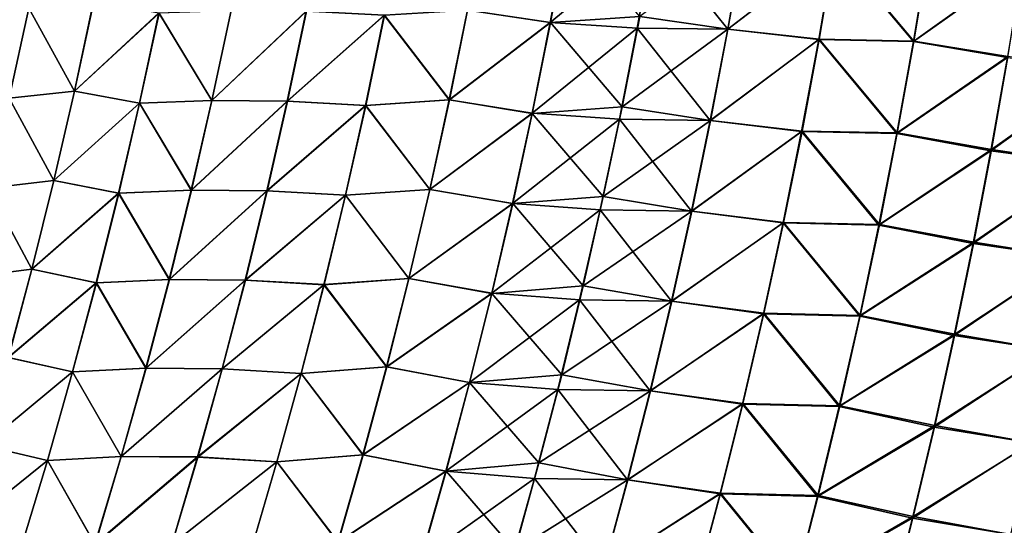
# Model space of a CAD drawing. Header units: metres. Extents: x -24 to 72, y -247 to 22.
# Tile 454 of 573: x 23.41 to 26.62, y -5.55 to -3.91. Entities that reach past the tile are written whole.
import ezdxf

# ---------------------------------------------------------------- set-up
doc = ezdxf.new("R2010")
doc.units = ezdxf.units.M
doc.layers.add('solid_509589_MEDIA_SW0001', color=7, linetype='CONTINUOUS')

msp = doc.modelspace()

# ---------------------------------------------------------------- linework, layer by layer
at = {"layer": 'solid_509589_MEDIA_SW0001'}
for points in [[(24.869019, -3.879836, 62.836369), (25.193077, -3.624261, 62.970722), (25.138403, -3.920245, 63.017307)], [(25.139019, -3.920444, 105.982857), (25.193655, -3.62444, 106.029427), (24.869623, -3.879761, 106.163879)], [(25.138403, -3.920245, 63.017307), (25.193077, -3.624261, 62.970722), (25.475197, -3.64109, 63.131359)], [(25.138403, -3.920245, 63.017307), (25.475197, -3.64109, 63.131359), (25.421423, -3.938321, 63.17979)], [(25.429188, -3.900756, 105.826706), (25.193655, -3.62444, 106.029427), (25.139019, -3.920444, 105.982857)], [(25.421423, -3.938321, 63.17979), (25.475197, -3.64109, 63.131359), (25.715553, -3.941902, 63.324291)], [(25.716324, -3.941968, 105.675819), (25.7686, -3.644514, 105.725616), (25.429188, -3.900756, 105.826706)], [(25.475197, -3.64109, 63.131359), (25.767883, -3.644457, 63.27449), (25.715553, -3.941902, 63.324291)], [(25.715553, -3.941902, 63.324291), (25.767883, -3.644457, 63.27449), (26.063301, -3.67581, 63.406353)], [(26.064304, -3.674515, 105.593948), (25.7686, -3.644514, 105.725616), (25.716324, -3.941968, 105.675819)], [(25.715553, -3.941902, 63.324291), (26.063301, -3.67581, 63.406353), (26.011719, -3.975701, 63.458172)], [(26.012819, -3.974309, 105.542175), (26.064304, -3.674515, 105.593948), (25.716324, -3.941968, 105.675819)], [(26.011719, -3.975701, 63.458172), (26.063301, -3.67581, 63.406353), (26.319485, -3.982225, 63.570885)], [(26.320768, -3.980112, 105.429573), (26.064304, -3.674515, 105.593948), (26.012819, -3.974309, 105.542175)], [(26.063301, -3.67581, 63.406353), (26.369467, -3.681852, 63.517879), (26.319485, -3.982225, 63.570885)], [(26.320768, -3.980112, 105.429573), (26.370628, -3.679889, 105.482513), (26.064304, -3.674515, 105.593948)], [(26.319485, -3.982225, 63.570885), (26.369467, -3.681852, 63.517879), (26.674688, -3.730025, 63.62014)], [(26.676161, -3.726465, 105.380524), (26.370628, -3.679889, 105.482513), (26.320768, -3.980112, 105.429573)], [(26.319485, -3.982225, 63.570885), (26.674688, -3.730025, 63.62014), (26.625244, -4.034217, 63.675423)], [(26.626884, -4.030383, 105.325348), (26.676161, -3.726465, 105.380524), (26.320768, -3.980112, 105.429573)], [(23.243568, -3.901499, 61.244583), (23.442081, -3.87339, 61.504429), (23.37858, -4.166178, 61.540298)], [(23.378876, -4.166153, 107.460274), (23.442362, -3.873352, 107.496109), (23.243795, -3.901525, 107.756004)], [(23.37858, -4.166178, 61.540298), (23.442081, -3.87339, 61.504429), (23.590595, -4.143116, 61.791748)], [(23.590927, -4.143128, 107.208755), (23.442362, -3.873352, 107.496109), (23.378876, -4.166153, 107.460274)], [(23.442081, -3.87339, 61.504429), (23.653095, -3.852161, 61.754227), (23.590595, -4.143116, 61.791748)], [(23.590927, -4.143128, 107.208755), (23.653414, -3.852157, 107.246246), (23.442362, -3.873352, 107.496109)], [(23.590595, -4.143116, 61.791748), (23.653095, -3.852161, 61.754227), (23.865509, -3.889039, 62.000076)], [(23.865864, -3.889117, 107.000336), (23.653414, -3.852157, 107.246246), (23.590927, -4.143128, 107.208755)], [(23.590595, -4.143116, 61.791748), (23.865509, -3.889039, 62.000076), (23.802277, -4.182427, 62.040359)], [(23.802645, -4.182528, 106.960083), (23.865864, -3.889117, 107.000336), (23.590927, -4.143128, 107.208755)], [(23.802277, -4.182427, 62.040359), (23.865509, -3.889039, 62.000076), (24.037704, -4.173784, 62.270294)], [(24.038143, -4.173818, 106.730095), (23.865864, -3.889117, 107.000336), (23.802645, -4.182528, 106.960083)], [(23.865509, -3.889039, 62.000076), (24.10001, -3.881205, 62.228195), (24.037704, -4.173784, 62.270294)], [(24.038143, -4.173818, 106.730095), (24.100428, -3.881221, 106.772171), (23.865864, -3.889117, 107.000336)], [(24.037704, -4.173784, 62.270294), (24.10001, -3.881205, 62.228195), (24.344603, -3.883423, 62.444927)], [(24.037704, -4.173784, 62.270294), (24.344603, -3.883423, 62.444927), (24.283075, -4.175948, 62.488983)], [(24.345087, -3.883379, 106.555397), (24.100428, -3.881221, 106.772171), (24.038143, -4.173818, 106.730095)], [(24.283585, -4.175919, 106.511368), (24.345087, -3.883379, 106.555397), (24.038143, -4.173818, 106.730095)], [(24.283075, -4.175948, 62.488983), (24.344603, -3.883423, 62.444927), (24.598539, -3.896313, 62.649895)], [(24.283075, -4.175948, 62.488983), (24.598539, -3.896313, 62.649895), (24.537622, -4.189585, 62.696075)], [(24.599094, -3.896204, 106.350395), (24.345087, -3.883379, 106.555397), (24.283585, -4.175919, 106.511368)], [(24.538208, -4.189485, 106.304237), (24.599094, -3.896204, 106.350395), (24.283585, -4.175919, 106.511368)], [(24.537622, -4.189585, 62.696075), (24.598539, -3.896313, 62.649895), (24.809814, -4.17176, 62.883877)], [(24.810453, -4.171695, 106.116379), (24.599094, -3.896204, 106.350395), (24.538208, -4.189485, 106.304237)], [(24.598539, -3.896313, 62.649895), (24.869019, -3.879836, 62.836369), (24.809814, -4.17176, 62.883877)], [(24.810453, -4.171695, 106.116379), (24.869623, -3.879761, 106.163879), (24.599094, -3.896204, 106.350395)], [(24.809814, -4.17176, 62.883877), (24.869019, -3.879836, 62.836369), (25.138403, -3.920245, 63.017307)], [(25.139019, -3.920444, 105.982857), (24.869623, -3.879761, 106.163879), (24.810453, -4.171695, 106.116379)], [(25.37221, -4.193985, 105.775581), (25.429188, -3.900756, 105.826706), (25.139019, -3.920444, 105.982857)], [(25.716324, -3.941968, 105.675819), (25.429188, -3.900756, 105.826706), (25.37221, -4.193985, 105.775581)], [(24.809814, -4.17176, 62.883877), (25.138403, -3.920245, 63.017307), (25.07929, -4.214957, 63.067444)], [(25.079937, -4.215187, 105.932724), (25.139019, -3.920444, 105.982857), (24.810453, -4.171695, 106.116379)], [(25.07929, -4.214957, 63.067444), (25.138403, -3.920245, 63.017307), (25.421423, -3.938321, 63.17979)], [(25.07929, -4.214957, 63.067444), (25.421423, -3.938321, 63.17979), (25.363268, -4.234238, 63.231907)], [(25.37221, -4.193985, 105.775581), (25.139019, -3.920444, 105.982857), (25.079937, -4.215187, 105.932724)], [(25.363268, -4.234238, 63.231907), (25.421423, -3.938321, 63.17979), (25.658943, -4.238013, 63.37788)], [(25.421423, -3.938321, 63.17979), (25.715553, -3.941902, 63.324291), (25.658943, -4.238013, 63.37788)], [(25.659756, -4.2381, 105.622238), (25.716324, -3.941968, 105.675819), (25.37221, -4.193985, 105.775581)], [(25.658943, -4.238013, 63.37788), (25.715553, -3.941902, 63.324291), (26.011719, -3.975701, 63.458172)], [(26.012819, -3.974309, 105.542175), (25.716324, -3.941968, 105.675819), (25.659756, -4.2381, 105.622238)], [(25.658943, -4.238013, 63.37788), (26.011719, -3.975701, 63.458172), (25.955898, -4.274208, 63.513931)], [(25.95709, -4.272731, 105.486458), (26.012819, -3.974309, 105.542175), (25.659756, -4.2381, 105.622238)], [(25.955898, -4.274208, 63.513931), (26.011719, -3.975701, 63.458172), (26.265381, -4.281205, 63.627922)], [(26.266777, -4.278955, 105.372597), (26.012819, -3.974309, 105.542175), (25.95709, -4.272731, 105.486458)], [(26.011719, -3.975701, 63.458172), (26.319485, -3.982225, 63.570885), (26.265381, -4.281205, 63.627922)], [(26.266777, -4.278955, 105.372597), (26.320768, -3.980112, 105.429573), (26.012819, -3.974309, 105.542175)], [(26.265381, -4.281205, 63.627922), (26.319485, -3.982225, 63.570885), (26.625244, -4.034217, 63.675423)], [(26.626884, -4.030383, 105.325348), (26.320768, -3.980112, 105.429573), (26.266777, -4.278955, 105.372597)], [(26.265381, -4.281205, 63.627922), (26.625244, -4.034217, 63.675423), (26.571701, -4.336958, 63.734905)], [(26.573507, -4.332864, 105.265984), (26.626884, -4.030383, 105.325348), (26.266777, -4.278955, 105.372597)], [(26.571701, -4.336958, 63.734905), (26.625244, -4.034217, 63.675423), (26.938219, -4.074056, 63.760967)], [(26.939297, -4.073963, 105.239082), (26.626884, -4.030383, 105.325348), (26.573507, -4.332864, 105.265984)], [(26.571701, -4.336958, 63.734905), (26.938219, -4.074056, 63.760967), (26.885719, -4.379717, 63.822426)], [(26.886866, -4.379632, 105.177628), (26.939297, -4.073963, 105.239082), (26.573507, -4.332864, 105.265984)], [(23.37858, -4.166178, 61.540298), (23.590595, -4.143116, 61.791748), (23.523491, -4.432995, 61.831932)], [(23.523832, -4.433031, 107.168602), (23.590927, -4.143128, 107.208755), (23.378876, -4.166153, 107.460274)], [(23.523491, -4.432995, 61.831932), (23.590595, -4.143116, 61.791748), (23.802277, -4.182427, 62.040359)], [(23.802645, -4.182528, 106.960083), (23.590927, -4.143128, 107.208755), (23.523832, -4.433031, 107.168602)], [(23.310415, -4.457929, 61.578728), (23.37858, -4.166178, 61.540298), (23.523491, -4.432995, 61.831932)], [(23.523832, -4.433031, 107.168602), (23.378876, -4.166153, 107.460274), (23.310717, -4.457928, 107.421875)], [(23.523491, -4.432995, 61.831932), (23.802277, -4.182427, 62.040359), (23.734375, -4.474641, 62.083477)], [(23.734749, -4.474775, 106.916977), (23.802645, -4.182528, 106.960083), (23.523832, -4.433031, 107.168602)], [(23.734375, -4.474641, 62.083477), (23.802277, -4.182427, 62.040359), (23.970787, -4.465143, 62.31535)], [(23.971237, -4.465205, 106.685059), (23.802645, -4.182528, 106.960083), (23.734749, -4.474775, 106.916977)], [(23.802277, -4.182427, 62.040359), (24.037704, -4.173784, 62.270294), (23.970787, -4.465143, 62.31535)], [(23.971237, -4.465205, 106.685059), (24.038143, -4.173818, 106.730095), (23.802645, -4.182528, 106.960083)], [(23.970787, -4.465143, 62.31535), (24.037704, -4.173784, 62.270294), (24.283075, -4.175948, 62.488983)], [(23.970787, -4.465143, 62.31535), (24.283075, -4.175948, 62.488983), (24.21698, -4.467204, 62.536125)], [(24.283585, -4.175919, 106.511368), (24.038143, -4.173818, 106.730095), (23.971237, -4.465205, 106.685059)], [(24.217506, -4.467198, 106.464241), (24.283585, -4.175919, 106.511368), (23.971237, -4.465205, 106.685059)], [(24.21698, -4.467204, 62.536125), (24.283075, -4.175948, 62.488983), (24.537622, -4.189585, 62.696075)], [(24.21698, -4.467204, 62.536125), (24.537622, -4.189585, 62.696075), (24.47217, -4.48153, 62.745483)], [(24.538208, -4.189485, 106.304237), (24.283585, -4.175919, 106.511368), (24.217506, -4.467198, 106.464241)], [(24.472778, -4.48145, 106.254845), (24.538208, -4.189485, 106.304237), (24.217506, -4.467198, 106.464241)], [(24.47217, -4.48153, 62.745483), (24.537622, -4.189585, 62.696075), (24.746185, -4.462343, 62.934704)], [(24.746849, -4.462297, 106.065567), (24.538208, -4.189485, 106.304237), (24.472778, -4.48145, 106.254845)], [(24.537622, -4.189585, 62.696075), (24.809814, -4.17176, 62.883877), (24.746185, -4.462343, 62.934704)], [(24.746849, -4.462297, 106.065567), (24.810453, -4.171695, 106.116379), (24.538208, -4.189485, 106.304237)], [(24.746185, -4.462343, 62.934704), (24.809814, -4.17176, 62.883877), (25.07929, -4.214957, 63.067444)], [(25.079937, -4.215187, 105.932724), (24.810453, -4.171695, 106.116379), (24.746849, -4.462297, 106.065567)], [(25.310932, -4.485807, 105.720886), (25.37221, -4.193985, 105.775581), (25.079937, -4.215187, 105.932724)], [(25.659756, -4.2381, 105.622238), (25.37221, -4.193985, 105.775581), (25.310932, -4.485807, 105.720886)], [(24.746185, -4.462343, 62.934704), (25.07929, -4.214957, 63.067444), (25.015745, -4.508249, 63.121071)], [(25.016411, -4.508519, 105.879097), (25.079937, -4.215187, 105.932724), (24.746849, -4.462297, 106.065567)], [(25.015745, -4.508249, 63.121071), (25.07929, -4.214957, 63.067444), (25.363268, -4.234238, 63.231907)], [(25.310932, -4.485807, 105.720886), (25.079937, -4.215187, 105.932724), (25.016411, -4.508519, 105.879097)], [(25.015745, -4.508249, 63.121071), (25.363268, -4.234238, 63.231907), (25.300739, -4.52869, 63.287647)], [(25.300739, -4.52869, 63.287647), (25.363268, -4.234238, 63.231907), (25.598057, -4.532642, 63.4352)], [(25.598902, -4.532757, 105.564919), (25.659756, -4.2381, 105.622238), (25.310932, -4.485807, 105.720886)], [(25.363268, -4.234238, 63.231907), (25.658943, -4.238013, 63.37788), (25.598057, -4.532642, 63.4352)], [(25.598057, -4.532642, 63.4352), (25.658943, -4.238013, 63.37788), (25.955898, -4.274208, 63.513931)], [(25.95709, -4.272731, 105.486458), (25.659756, -4.2381, 105.622238), (25.598902, -4.532757, 105.564919)], [(25.598057, -4.532642, 63.4352), (25.955898, -4.274208, 63.513931), (25.895847, -4.571181, 63.57357)], [(25.897118, -4.569631, 105.426865), (25.95709, -4.272731, 105.486458), (25.598902, -4.532757, 105.564919)], [(25.895847, -4.571181, 63.57357), (25.955898, -4.274208, 63.513931), (26.207153, -4.578643, 63.688931)], [(26.208656, -4.576266, 105.311653), (25.95709, -4.272731, 105.486458), (25.897118, -4.569631, 105.426865)], [(25.955898, -4.274208, 63.513931), (26.265381, -4.281205, 63.627922), (26.207153, -4.578643, 63.688931)], [(26.208656, -4.576266, 105.311653), (26.266777, -4.278955, 105.372597), (25.95709, -4.272731, 105.486458)], [(26.207153, -4.578643, 63.688931), (26.265381, -4.281205, 63.627922), (26.571701, -4.336958, 63.734905)], [(26.573507, -4.332864, 105.265984), (26.266777, -4.278955, 105.372597), (26.208656, -4.576266, 105.311653)], [(26.207153, -4.578643, 63.688931), (26.571701, -4.336958, 63.734905), (26.514063, -4.638095, 63.798531)], [(26.516027, -4.633753, 105.202477), (26.573507, -4.332864, 105.265984), (26.208656, -4.576266, 105.311653)], [(26.514063, -4.638095, 63.798531), (26.571701, -4.336958, 63.734905), (26.885719, -4.379717, 63.822426)], [(26.886866, -4.379632, 105.177628), (26.573507, -4.332864, 105.265984), (26.516027, -4.633753, 105.202477)], [(26.514063, -4.638095, 63.798531), (26.885719, -4.379717, 63.822426), (26.829184, -4.683737, 63.888165)], [(26.830381, -4.683666, 105.111885), (26.886866, -4.379632, 105.177628), (26.516027, -4.633753, 105.202477)], [(23.310415, -4.457929, 61.578728), (23.523491, -4.432995, 61.831932), (23.451803, -4.721672, 61.874725)], [(23.452147, -4.721741, 107.125816), (23.523832, -4.433031, 107.168602), (23.310717, -4.457928, 107.421875)], [(23.451803, -4.721672, 61.874725), (23.523491, -4.432995, 61.831932), (23.734375, -4.474641, 62.083477)], [(23.734749, -4.474775, 106.916977), (23.523832, -4.433031, 107.168602), (23.452147, -4.721741, 107.125816)], [(23.237608, -4.748522, 61.619667), (23.310415, -4.457929, 61.578728), (23.451803, -4.721672, 61.874725)], [(23.452147, -4.721741, 107.125816), (23.310717, -4.457928, 107.421875), (23.237907, -4.748551, 107.380951)], [(23.451803, -4.721672, 61.874725), (23.734375, -4.474641, 62.083477), (23.661829, -4.765549, 62.129387)], [(23.662203, -4.765722, 106.871078), (23.734749, -4.474775, 106.916977), (23.452147, -4.721741, 107.125816)], [(23.661829, -4.765549, 62.129387), (23.734375, -4.474641, 62.083477), (23.899281, -4.755148, 62.363312)], [(23.899734, -4.755245, 106.637108), (23.734749, -4.474775, 106.916977), (23.662203, -4.765722, 106.871078)], [(23.734375, -4.474641, 62.083477), (23.970787, -4.465143, 62.31535), (23.899281, -4.755148, 62.363312)], [(23.899734, -4.755245, 106.637108), (23.971237, -4.465205, 106.685059), (23.734749, -4.474775, 106.916977)], [(23.899281, -4.755148, 62.363312), (23.970787, -4.465143, 62.31535), (24.21698, -4.467204, 62.536125)], [(23.899281, -4.755148, 62.363312), (24.21698, -4.467204, 62.536125), (24.146338, -4.757052, 62.586296)], [(24.217506, -4.467198, 106.464241), (23.971237, -4.465205, 106.685059), (23.899734, -4.755245, 106.637108)], [(24.146872, -4.757078, 106.414078), (24.217506, -4.467198, 106.464241), (23.899734, -4.755245, 106.637108)], [(24.146338, -4.757052, 62.586296), (24.21698, -4.467204, 62.536125), (24.47217, -4.48153, 62.745483)], [(24.146338, -4.757052, 62.586296), (24.47217, -4.48153, 62.745483), (24.402203, -4.772007, 62.798061)], [(24.472778, -4.48145, 106.254845), (24.217506, -4.467198, 106.464241), (24.146872, -4.757078, 106.414078)], [(24.402822, -4.771953, 106.202271), (24.472778, -4.48145, 106.254845), (24.146872, -4.757078, 106.414078)], [(24.402203, -4.772007, 62.798061), (24.47217, -4.48153, 62.745483), (24.678148, -4.751443, 62.988792)], [(24.678825, -4.751425, 106.011482), (24.472778, -4.48145, 106.254845), (24.402822, -4.771953, 106.202271)], [(24.47217, -4.48153, 62.745483), (24.746185, -4.462343, 62.934704), (24.678148, -4.751443, 62.988792)], [(24.678825, -4.751425, 106.011482), (24.746849, -4.462297, 106.065567), (24.472778, -4.48145, 106.254845)], [(24.678148, -4.751443, 62.988792), (24.746185, -4.462343, 62.934704), (25.015745, -4.508249, 63.121071)], [(25.016411, -4.508519, 105.879097), (24.746849, -4.462297, 106.065567), (24.678825, -4.751425, 106.011482)], [(24.678148, -4.751443, 62.988792), (25.015745, -4.508249, 63.121071), (24.947788, -4.799975, 63.178127)], [(24.948458, -4.800292, 105.822037), (25.016411, -4.508519, 105.879097), (24.678825, -4.751425, 106.011482)], [(24.947788, -4.799975, 63.178127), (25.015745, -4.508249, 63.121071), (25.300739, -4.52869, 63.287647)], [(25.245361, -4.776077, 105.662689), (25.016411, -4.508519, 105.879097), (24.948458, -4.800292, 105.822037)], [(25.245361, -4.776077, 105.662689), (25.310932, -4.485807, 105.720886), (25.016411, -4.508519, 105.879097)], [(25.598902, -4.532757, 105.564919), (25.310932, -4.485807, 105.720886), (25.245361, -4.776077, 105.662689)], [(24.947788, -4.799975, 63.178127), (25.300739, -4.52869, 63.287647), (25.233849, -4.821529, 63.346951)], [(25.233849, -4.821529, 63.346951), (25.300739, -4.52869, 63.287647), (25.532906, -4.825639, 63.496189)], [(25.533768, -4.82579, 105.503922), (25.598902, -4.532757, 105.564919), (25.245361, -4.776077, 105.662689)], [(25.300739, -4.52869, 63.287647), (25.598057, -4.532642, 63.4352), (25.532906, -4.825639, 63.496189)], [(25.532906, -4.825639, 63.496189), (25.598057, -4.532642, 63.4352), (25.895847, -4.571181, 63.57357)], [(25.897118, -4.569631, 105.426865), (25.598902, -4.532757, 105.564919), (25.533768, -4.82579, 105.503922)], [(25.532906, -4.825639, 63.496189), (25.895847, -4.571181, 63.57357), (25.83157, -4.86647, 63.63702)], [(25.832911, -4.864854, 105.363449), (25.897118, -4.569631, 105.426865), (25.533768, -4.82579, 105.503922)], [(25.83157, -4.86647, 63.63702), (25.895847, -4.571181, 63.57357), (26.144812, -4.87439, 63.753845)], [(26.14641, -4.871897, 105.246803), (25.897118, -4.569631, 105.426865), (25.832911, -4.864854, 105.363449)], [(25.895847, -4.571181, 63.57357), (26.207153, -4.578643, 63.688931), (26.144812, -4.87439, 63.753845)], [(26.14641, -4.871897, 105.246803), (26.208656, -4.576266, 105.311653), (25.897118, -4.569631, 105.426865)], [(26.144812, -4.87439, 63.753845), (26.207153, -4.578643, 63.688931), (26.514063, -4.638095, 63.798531)], [(26.516027, -4.633753, 105.202477), (26.208656, -4.576266, 105.311653), (26.14641, -4.871897, 105.246803)], [(26.144812, -4.87439, 63.753845), (26.514063, -4.638095, 63.798531), (26.452333, -4.937477, 63.866226)], [(26.454449, -4.9329, 105.134895), (26.516027, -4.633753, 105.202477), (26.14641, -4.871897, 105.246803)], [(26.452333, -4.937477, 63.866226), (26.514063, -4.638095, 63.798531), (26.829184, -4.683737, 63.888165)], [(26.830381, -4.683666, 105.111885), (26.516027, -4.633753, 105.202477), (26.454449, -4.9329, 105.134895)], [(26.452333, -4.937477, 63.866226), (26.829184, -4.683737, 63.888165), (26.768616, -4.985962, 63.958115)], [(26.769848, -4.985912, 105.041939), (26.830381, -4.683666, 105.111885), (26.454449, -4.9329, 105.134895)], [(23.237608, -4.748522, 61.619667), (23.451803, -4.721672, 61.874725), (23.375568, -5.009024, 61.920086)], [(23.375906, -5.00913, 107.080467), (23.452147, -4.721741, 107.125816), (23.237907, -4.748551, 107.380951)], [(23.375568, -5.009024, 61.920086), (23.451803, -4.721672, 61.874725), (23.661829, -4.765549, 62.129387)], [(23.662203, -4.765722, 106.871078), (23.452147, -4.721741, 107.125816), (23.375906, -5.00913, 107.080467)], [(23.375568, -5.009024, 61.920086), (23.661829, -4.765549, 62.129387), (23.584677, -5.055018, 62.178024)], [(23.585041, -5.055236, 106.822441), (23.662203, -4.765722, 106.871078), (23.375906, -5.00913, 107.080467)], [(23.584677, -5.055018, 62.178024), (23.661829, -4.765549, 62.129387), (23.823217, -5.043664, 62.414116)], [(23.823666, -5.043801, 106.586304), (23.662203, -4.765722, 106.871078), (23.585041, -5.055236, 106.822441)], [(23.661829, -4.765549, 62.129387), (23.899281, -4.755148, 62.363312), (23.823217, -5.043664, 62.414116)], [(23.823666, -5.043801, 106.586304), (23.899734, -4.755245, 106.637108), (23.662203, -4.765722, 106.871078)], [(23.823217, -5.043664, 62.414116), (23.899281, -4.755148, 62.363312), (24.146338, -4.757052, 62.586296)], [(23.823217, -5.043664, 62.414116), (24.146338, -4.757052, 62.586296), (24.07118, -5.045356, 62.639439)], [(24.146872, -4.757078, 106.414078), (23.899734, -4.755245, 106.637108), (23.823666, -5.043801, 106.586304)], [(24.071712, -5.045417, 106.360939), (24.146872, -4.757078, 106.414078), (23.823666, -5.043801, 106.586304)], [(24.07118, -5.045356, 62.639439), (24.146338, -4.757052, 62.586296), (24.402203, -4.772007, 62.798061)], [(24.402822, -4.771953, 106.202271), (24.146872, -4.757078, 106.414078), (24.071712, -5.045417, 106.360939)], [(24.402203, -4.772007, 62.798061), (24.678148, -4.751443, 62.988792), (24.60573, -5.038919, 63.046078)], [(24.606413, -5.038935, 105.954201), (24.678825, -4.751425, 106.011482), (24.402822, -4.771953, 106.202271)], [(24.60573, -5.038919, 63.046078), (24.678148, -4.751443, 62.988792), (24.947788, -4.799975, 63.178127)], [(24.948458, -4.800292, 105.822037), (24.678825, -4.751425, 106.011482), (24.606413, -5.038935, 105.954201)], [(24.07118, -5.045356, 62.639439), (24.402203, -4.772007, 62.798061), (24.327749, -5.060875, 62.853741)], [(24.328371, -5.060853, 106.146599), (24.402822, -4.771953, 106.202271), (24.071712, -5.045417, 106.360939)], [(24.327749, -5.060875, 62.853741), (24.402203, -4.772007, 62.798061), (24.60573, -5.038919, 63.046078)], [(24.606413, -5.038935, 105.954201), (24.402822, -4.771953, 106.202271), (24.328371, -5.060853, 106.146599)], [(24.60573, -5.038919, 63.046078), (24.947788, -4.799975, 63.178127), (24.875441, -5.089989, 63.238544)], [(24.876104, -5.090357, 105.761604), (24.948458, -4.800292, 105.822037), (24.606413, -5.038935, 105.954201)], [(24.875441, -5.089989, 63.238544), (24.947788, -4.799975, 63.178127), (25.233849, -4.821529, 63.346951)], [(25.175522, -5.064648, 105.601051), (24.948458, -4.800292, 105.822037), (24.876104, -5.090357, 105.761604)], [(25.175522, -5.064648, 105.601051), (25.245361, -4.776077, 105.662689), (24.948458, -4.800292, 105.822037)], [(25.533768, -4.82579, 105.503922), (25.245361, -4.776077, 105.662689), (25.175522, -5.064648, 105.601051)], [(24.875441, -5.089989, 63.238544), (25.233849, -4.821529, 63.346951), (25.162622, -5.112609, 63.409748)], [(25.162622, -5.112609, 63.409748), (25.233849, -4.821529, 63.346951), (25.463511, -5.116859, 63.560772)], [(25.464376, -5.11705, 105.439339), (25.533768, -4.82579, 105.503922), (25.175522, -5.064648, 105.601051)], [(25.233849, -4.821529, 63.346951), (25.532906, -4.825639, 63.496189), (25.463511, -5.116859, 63.560772)], [(25.463511, -5.116859, 63.560772), (25.532906, -4.825639, 63.496189), (25.83157, -4.86647, 63.63702)], [(25.832911, -4.864854, 105.363449), (25.533768, -4.82579, 105.503922), (25.464376, -5.11705, 105.439339)], [(25.463511, -5.116859, 63.560772), (25.83157, -4.86647, 63.63702), (25.76309, -5.159926, 63.704212)], [(25.764488, -5.158251, 105.296295), (25.832911, -4.864854, 105.363449), (25.464376, -5.11705, 105.439339)], [(25.76309, -5.159926, 63.704212), (25.83157, -4.86647, 63.63702), (26.078369, -5.1683, 63.822594)], [(26.080051, -5.165698, 105.178116), (25.832911, -4.864854, 105.363449), (25.764488, -5.158251, 105.296295)], [(25.83157, -4.86647, 63.63702), (26.144812, -4.87439, 63.753845), (26.078369, -5.1683, 63.822594)], [(26.080051, -5.165698, 105.178116), (26.14641, -4.871897, 105.246803), (25.832911, -4.864854, 105.363449)], [(26.078369, -5.1683, 63.822594), (26.144812, -4.87439, 63.753845), (26.452333, -4.937477, 63.866226)], [(26.454449, -4.9329, 105.134895), (26.14641, -4.871897, 105.246803), (26.080051, -5.165698, 105.178116)], [(26.078369, -5.1683, 63.822594), (26.452333, -4.937477, 63.866226), (26.386526, -5.234955, 63.937923)], [(26.388783, -5.230153, 105.063332), (26.454449, -4.9329, 105.134895), (26.080051, -5.165698, 105.178116)], [(26.386526, -5.234955, 63.937923), (26.452333, -4.937477, 63.866226), (26.768616, -4.985962, 63.958115)], [(26.769848, -4.985912, 105.041939), (26.454449, -4.9329, 105.134895), (26.388783, -5.230153, 105.063332)], [(26.386526, -5.234955, 63.937923), (26.768616, -4.985962, 63.958115), (26.704025, -5.286244, 64.032196)], [(26.705276, -5.286218, 104.967842), (26.769848, -4.985912, 105.041939), (26.388783, -5.230153, 105.063332)], [(23.294821, -5.294928, 61.967949), (23.375568, -5.009024, 61.920086), (23.584677, -5.055018, 62.178024)], [(23.585041, -5.055236, 106.822441), (23.375906, -5.00913, 107.080467), (23.295145, -5.295074, 107.0326)], [(23.294821, -5.294928, 61.967949), (23.584677, -5.055018, 62.178024), (23.502947, -5.342919, 62.229328)], [(23.503294, -5.343184, 106.771133), (23.585041, -5.055236, 106.822441), (23.295145, -5.295074, 107.0326)], [(23.502947, -5.342919, 62.229328), (23.584677, -5.055018, 62.178024), (23.74263, -5.330559, 62.467697)], [(23.743063, -5.330739, 106.532715), (23.585041, -5.055236, 106.822441), (23.503294, -5.343184, 106.771133)], [(23.584677, -5.055018, 62.178024), (23.823217, -5.043664, 62.414116), (23.74263, -5.330559, 62.467697)], [(23.743063, -5.330739, 106.532715), (23.823666, -5.043801, 106.586304), (23.585041, -5.055236, 106.822441)], [(23.74263, -5.330559, 62.467697), (23.823217, -5.043664, 62.414116), (24.07118, -5.045356, 62.639439)], [(23.74263, -5.330559, 62.467697), (24.07118, -5.045356, 62.639439), (23.991537, -5.331978, 62.695477)], [(24.071712, -5.045417, 106.360939), (23.823666, -5.043801, 106.586304), (23.743063, -5.330739, 106.532715)], [(23.99206, -5.332078, 106.304893), (24.071712, -5.045417, 106.360939), (23.743063, -5.330739, 106.532715)], [(23.991537, -5.331978, 62.695477), (24.07118, -5.045356, 62.639439), (24.327749, -5.060875, 62.853741)], [(24.328371, -5.060853, 106.146599), (24.071712, -5.045417, 106.360939), (23.99206, -5.332078, 106.304893)], [(24.327749, -5.060875, 62.853741), (24.60573, -5.038919, 63.046078), (24.528957, -5.324634, 63.106483)], [(24.529633, -5.324685, 105.893791), (24.606413, -5.038935, 105.954201), (24.328371, -5.060853, 106.146599)], [(24.528957, -5.324634, 63.106483), (24.60573, -5.038919, 63.046078), (24.875441, -5.089989, 63.238544)], [(24.876104, -5.090357, 105.761604), (24.606413, -5.038935, 105.954201), (24.529633, -5.324685, 105.893791)], [(23.991537, -5.331978, 62.695477), (24.327749, -5.060875, 62.853741), (24.248837, -5.347994, 62.912449)], [(24.249451, -5.348006, 106.087883), (24.328371, -5.060853, 106.146599), (23.99206, -5.332078, 106.304893)], [(24.248837, -5.347994, 62.912449), (24.327749, -5.060875, 62.853741), (24.528957, -5.324634, 63.106483)], [(24.529633, -5.324685, 105.893791), (24.328371, -5.060853, 106.146599), (24.249451, -5.348006, 106.087883)], [(24.528957, -5.324634, 63.106483), (24.875441, -5.089989, 63.238544), (24.798727, -5.378147, 63.30225)], [(24.799374, -5.378569, 105.697891), (24.876104, -5.090357, 105.761604), (24.529633, -5.324685, 105.893791)], [(24.798727, -5.378147, 63.30225), (24.875441, -5.089989, 63.238544), (25.162622, -5.112609, 63.409748)], [(25.101433, -5.351375, 105.536049), (24.876104, -5.090357, 105.761604), (24.799374, -5.378569, 105.697891)], [(25.101433, -5.351375, 105.536049), (25.175522, -5.064648, 105.601051), (24.876104, -5.090357, 105.761604)], [(25.464376, -5.11705, 105.439339), (25.175522, -5.064648, 105.601051), (25.101433, -5.351375, 105.536049)], [(24.798727, -5.378147, 63.30225), (25.162622, -5.112609, 63.409748), (25.08708, -5.401783, 63.47596)], [(25.08708, -5.401783, 63.47596), (25.162622, -5.112609, 63.409748), (25.389891, -5.406156, 63.628872)], [(25.390747, -5.40639, 105.371223), (25.464376, -5.11705, 105.439339), (25.101433, -5.351375, 105.536049)], [(25.162622, -5.112609, 63.409748), (25.463511, -5.116859, 63.560772), (25.389891, -5.406156, 63.628872)], [(25.389891, -5.406156, 63.628872), (25.463511, -5.116859, 63.560772), (25.76309, -5.159926, 63.704212)], [(25.764488, -5.158251, 105.296295), (25.464376, -5.11705, 105.439339), (25.390747, -5.40639, 105.371223)], [(25.389891, -5.406156, 63.628872), (25.76309, -5.159926, 63.704212), (25.69042, -5.451402, 63.775066)], [(25.691864, -5.449672, 105.225479), (25.764488, -5.158251, 105.296295), (25.390747, -5.40639, 105.371223)], [(25.69042, -5.451402, 63.775066), (25.76309, -5.159926, 63.704212), (26.007843, -5.460227, 63.895103)], [(26.009598, -5.45752, 105.105675), (25.764488, -5.158251, 105.296295), (25.691864, -5.449672, 105.225479)], [(25.76309, -5.159926, 63.704212), (26.078369, -5.1683, 63.822594), (26.007843, -5.460227, 63.895103)], [(26.009598, -5.45752, 105.105675), (26.080051, -5.165698, 105.178116), (25.764488, -5.158251, 105.296295)], [(26.007843, -5.460227, 63.895103), (26.078369, -5.1683, 63.822594), (26.386526, -5.234955, 63.937923)], [(26.388783, -5.230153, 105.063332), (26.080051, -5.165698, 105.178116), (26.009598, -5.45752, 105.105675)], [(26.007843, -5.460227, 63.895103), (26.386526, -5.234955, 63.937923), (26.316652, -5.530382, 64.013535)], [(26.31904, -5.525361, 104.987846), (26.388783, -5.230153, 105.063332), (26.009598, -5.45752, 105.105675)], [(26.316652, -5.530382, 64.013535), (26.386526, -5.234955, 63.937923), (26.704025, -5.286244, 64.032196)], [(26.705276, -5.286218, 104.967842), (26.388783, -5.230153, 105.063332), (26.31904, -5.525361, 104.987846)], [(23.2096, -5.579261, 62.018253), (23.294821, -5.294928, 61.967949), (23.502947, -5.342919, 62.229328)], [(23.503294, -5.343184, 106.771133), (23.295145, -5.295074, 107.0326), (23.209906, -5.579448, 106.982285)], [(26.316652, -5.530382, 64.013535), (26.704025, -5.286244, 64.032196), (26.635424, -5.584435, 64.110344)], [(26.636673, -5.584433, 104.889694), (26.705276, -5.286218, 104.967842), (26.31904, -5.525361, 104.987846)], [(23.2096, -5.579261, 62.018253), (23.502947, -5.342919, 62.229328), (23.416689, -5.629118, 62.283226)], [(23.417009, -5.62943, 106.717216), (23.503294, -5.343184, 106.771133), (23.209906, -5.579448, 106.982285)], [(23.416689, -5.629118, 62.283226), (23.502947, -5.342919, 62.229328), (23.657558, -5.615696, 62.523983)], [(23.657969, -5.615919, 106.476418), (23.503294, -5.343184, 106.771133), (23.417009, -5.62943, 106.717216)], [(23.502947, -5.342919, 62.229328), (23.74263, -5.330559, 62.467697), (23.657558, -5.615696, 62.523983)], [(23.657969, -5.615919, 106.476418), (23.743063, -5.330739, 106.532715), (23.503294, -5.343184, 106.771133)], [(23.657558, -5.615696, 62.523983), (23.74263, -5.330559, 62.467697), (23.991537, -5.331978, 62.695477)], [(23.657558, -5.615696, 62.523983), (23.991537, -5.331978, 62.695477), (23.907452, -5.616779, 62.754341)], [(23.99206, -5.332078, 106.304893), (23.743063, -5.330739, 106.532715), (23.657969, -5.615919, 106.476418)], [(23.907951, -5.616919, 106.246017), (23.99206, -5.332078, 106.304893), (23.657969, -5.615919, 106.476418)], [(23.907452, -5.616779, 62.754341), (23.991537, -5.331978, 62.695477), (24.248837, -5.347994, 62.912449)], [(24.249451, -5.348006, 106.087883), (23.99206, -5.332078, 106.304893), (23.907951, -5.616919, 106.246017)], [(24.248837, -5.347994, 62.912449), (24.528957, -5.324634, 63.106483), (24.447865, -5.608444, 63.169933)], [(24.448519, -5.608531, 105.83033), (24.529633, -5.324685, 105.893791), (24.249451, -5.348006, 106.087883)], [(24.447865, -5.608444, 63.169933), (24.528957, -5.324634, 63.106483), (24.798727, -5.378147, 63.30225)], [(24.799374, -5.378569, 105.697891), (24.529633, -5.324685, 105.893791), (24.448519, -5.608531, 105.83033)], [(23.907452, -5.616779, 62.754341), (24.248837, -5.347994, 62.912449), (24.165506, -5.633221, 62.974113)], [(24.166101, -5.633267, 106.026207), (24.249451, -5.348006, 106.087883), (23.907951, -5.616919, 106.246017)], [(24.165506, -5.633221, 62.974113), (24.248837, -5.347994, 62.912449), (24.447865, -5.608444, 63.169933)], [(24.448519, -5.608531, 105.83033), (24.249451, -5.348006, 106.087883), (24.166101, -5.633267, 106.026207)], [(24.447865, -5.608444, 63.169933), (24.798727, -5.378147, 63.30225), (24.717686, -5.6643, 63.369156)], [(24.718298, -5.664776, 105.630959), (24.799374, -5.378569, 105.697891), (24.448519, -5.608531, 105.83033)], [(24.717686, -5.6643, 63.369156), (24.798727, -5.378147, 63.30225), (25.08708, -5.401783, 63.47596)], [(25.023127, -5.636114, 105.467758), (24.799374, -5.378569, 105.697891), (24.718298, -5.664776, 105.630959)], [(25.023127, -5.636114, 105.467758), (25.101433, -5.351375, 105.536049), (24.799374, -5.378569, 105.697891)], [(25.390747, -5.40639, 105.371223), (25.101433, -5.351375, 105.536049), (25.023127, -5.636114, 105.467758)], [(24.717686, -5.6643, 63.369156), (25.08708, -5.401783, 63.47596), (25.007256, -5.6889, 63.545502)], [(25.007256, -5.6889, 63.545502), (25.08708, -5.401783, 63.47596), (25.312077, -5.693381, 63.700409)], [(25.312904, -5.693657, 105.299667), (25.390747, -5.40639, 105.371223), (25.023127, -5.636114, 105.467758)], [(25.08708, -5.401783, 63.47596), (25.389891, -5.406156, 63.628872), (25.312077, -5.693381, 63.700409)], [(25.312077, -5.693381, 63.700409), (25.389891, -5.406156, 63.628872), (25.69042, -5.451402, 63.775066)], [(25.691864, -5.449672, 105.225479), (25.390747, -5.40639, 105.371223), (25.312904, -5.693657, 105.299667)], [(25.312077, -5.693381, 63.700409), (25.69042, -5.451402, 63.775066), (25.613592, -5.740747, 63.849495)], [(25.615065, -5.738965, 105.151093), (25.691864, -5.449672, 105.225479), (25.312904, -5.693657, 105.299667)], [(25.613592, -5.740747, 63.849495), (25.69042, -5.451402, 63.775066), (25.933254, -5.750022, 63.971283)], [(25.935068, -5.747216, 105.029556), (25.691864, -5.449672, 105.225479), (25.615065, -5.738965, 105.151093)], [(25.69042, -5.451402, 63.775066), (26.007843, -5.460227, 63.895103), (25.933254, -5.750022, 63.971283)], [(25.935068, -5.747216, 105.029556), (26.009598, -5.45752, 105.105675), (25.691864, -5.449672, 105.225479)], [(25.933254, -5.750022, 63.971283), (26.007843, -5.460227, 63.895103), (26.316652, -5.530382, 64.013535)], [(26.31904, -5.525361, 104.987846), (26.009598, -5.45752, 105.105675), (25.935068, -5.747216, 105.029556)], [(25.933254, -5.750022, 63.971283), (26.316652, -5.530382, 64.013535), (26.242733, -5.823604, 64.092979)], [(26.245243, -5.818372, 104.908531), (26.31904, -5.525361, 104.987846), (25.935068, -5.747216, 105.029556)], [(26.242733, -5.823604, 64.092979), (26.316652, -5.530382, 64.013535), (26.635424, -5.584435, 64.110344)], [(26.636673, -5.584433, 104.889694), (26.31904, -5.525361, 104.987846), (26.245243, -5.818372, 104.908531)]]:
    msp.add_3dface(points, dxfattribs=at)

doc.saveas('drawing.dxf')
